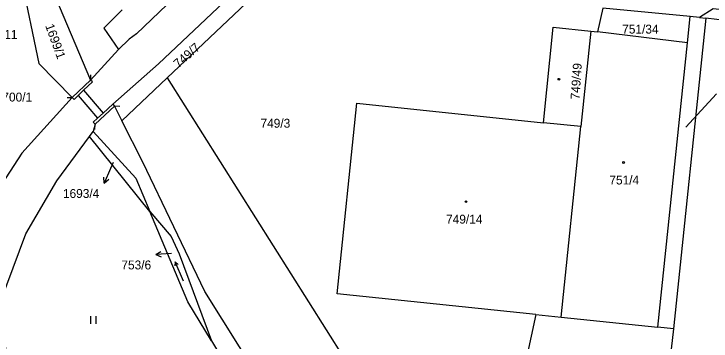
# Model space of a CAD drawing. Extents: x -756746 to -753363, y -1166406 to -1161727.
# Drawn here: x -755835.6 to -755702.4, y -1163467 to -1163404.5 of the extents above; entities that cross this region are included whole.
import ezdxf

# ---------------------------------------------------------------- set-up
doc = ezdxf.new("R2010")
doc.units = 0
for name, color, linetype in [('Hranice parcel', 7, 'Continuous'), ('Parcelní čísla', 7, 'Continuous'), ('Pop  PČ popisy', 7, 'Continuous'), ('Vnitřní kresba', 7, 'Continuous'), ('Značky budov', 7, 'Continuous'), ('Značky kultur', 7, 'Continuous')]:
    doc.layers.add(name, color=color, linetype=linetype)

msp = doc.modelspace()

# ---------------------------------------------------------------- linework, layer by layer
at = {"layer": 'Hranice parcel'}
for p, q in [((-755742.71, -1163341.57), (-755812.13, -1163408.31)), ((-755829.83, -1163396.16), (-755820.94, -1163417.12)), ((-755785.81, -1163397.29), (-755806.27, -1163416.68)), ((-755723.07, -1163403.39), (-755724.06, -1163407.94)), ((-755706.33, -1163405.02), (-755723.07, -1163403.39)), ((-755703.35, -1163405.33), (-755709.56, -1163464.61)), ((-755706.85, -1163410), (-755706.33, -1163405.02)), ((-755704.55, -1163405.19), (-755706.33, -1163405.02)), ((-755704.55, -1163405.19), (-755703.35, -1163405.33)), ((-755672.48, -1163408.81), (-755703.35, -1163405.33)), ((-755725.36, -1163407.78), (-755727.25, -1163426.01)), ((-755725.36, -1163407.78), (-755724.06, -1163407.94)), ((-755706.85, -1163410), (-755724.06, -1163407.94)), ((-755712.54, -1163464.3), (-755706.85, -1163410)), ((-755815.6, -1163411.29), (-755820.94, -1163417.12)), ((-755814.95, -1163424.91), (-755806.27, -1163416.68)), ((-755806.27, -1163416.68), (-755760.9, -1163488.62)), ((-755820.94, -1163417.12), (-755824.44, -1163420.45)), ((-755816.69, -1163421.76), (-755816.35, -1163422.13)), ((-755816.35, -1163422.13), (-755814.95, -1163424.91)), ((-755810.95, -1163432.79), (-755814.95, -1163424.91)), ((-755727.25, -1163426.01), (-755734.4, -1163425.27)), ((-755731.03, -1163462.4), (-755727.25, -1163426.01)), ((-755821.15, -1163427.9), (-755820.47, -1163426.97)), ((-755809.61, -1163442.21), (-755821.15, -1163427.9)), ((-755735.82, -1163461.91), (-755744.8, -1163503.11)), ((-755735.82, -1163461.91), (-755731.03, -1163462.4)), ((-755731.03, -1163462.4), (-755712.54, -1163464.3)), ((-755709.56, -1163464.61), (-755712.54, -1163464.3)), ((-755709.56, -1163464.61), (-755710.54, -1163473.49)), ((-755797.81, -1163466.96), (-755796.84, -1163468.54))]:
    msp.add_line(p, q, dxfattribs=at)
for points in [[(-755845.76, -1163380.59), (-755844.32, -1163386.2), (-755834.19, -1163397.74), (-755830.83, -1163413.97), (-755824.44, -1163420.45)], [(-755789.84, -1163396.89), (-755807.93, -1163414.04), (-755816.69, -1163421.76)], [(-755814.89, -1163403.75), (-755818.4, -1163407.21), (-755815.6, -1163411.29)], [(-755672.48, -1163408.81), (-755672.32, -1163406.62), (-755701.93, -1163403.51), (-755704.55, -1163405.19)], [(-755734.4, -1163425.27), (-755732.51, -1163407.05), (-755725.36, -1163407.78)], [(-755812.13, -1163408.31), (-755813.56, -1163409.35), (-755815.6, -1163411.29)], [(-755824.44, -1163420.45), (-755834.07, -1163431.12), (-755841.79, -1163442.86)], [(-755735.82, -1163461.91), (-755773.81, -1163457.98), (-755770.04, -1163421.57), (-755734.4, -1163425.27)], [(-755816.35, -1163422.13), (-755820.08, -1163425.55), (-755820.47, -1163426.97)], [(-755820.47, -1163426.97), (-755812.27, -1163435.85), (-755809.61, -1163442.21)], [(-755831.81, -1163512.4), (-755832.93, -1163503.47), (-755834.43, -1163491.74), (-755838.13, -1163459.47), (-755833.29, -1163446.5), (-755827.37, -1163436.35), (-755821.15, -1163427.9)], [(-755785.87, -1163478.66), (-755799.12, -1163457.5), (-755810.95, -1163432.79)], [(-755809.61, -1163442.21), (-755805.56, -1163447.01), (-755804, -1163450.34), (-755797.81, -1163466.96)], [(-755797.81, -1163466.96), (-755802.38, -1163459.47), (-755809.61, -1163442.21)]]:
    msp.add_lwpolyline(points, dxfattribs=at)
at = {"layer": 'Pop  PČ popisy'}
for p, q in [((-755707.18, -1163426.13), (-755701.32, -1163419.77)), ((-755817.14, -1163434.03), (-755818.31, -1163436.79)), ((-755816.64, -1163432.86), (-755817.14, -1163434.03)), ((-755818.31, -1163436.79), (-755818.38, -1163435.68)), ((-755818.31, -1163436.79), (-755817.46, -1163436.07)), ((-755808.46, -1163450.42), (-755807.48, -1163449.86)), ((-755805.46, -1163450.26), (-755808.46, -1163450.42)), ((-755808.46, -1163450.42), (-755807.43, -1163450.86))]:
    msp.add_line(p, q, dxfattribs=at)
at = {"layer": 'Vnitřní kresba'}
for p, q in [((-755820.92, -1163416.12), (-755820.94, -1163417.12)), ((-755822.28, -1163419.08), (-755820.6, -1163417.48)), ((-755820.6, -1163417.48), (-755820.94, -1163417.12)), ((-755823.3, -1163420.05), (-755822.28, -1163419.08)), ((-755822.28, -1163419.08), (-755818.55, -1163423.47)), ((-755825.44, -1163420.43), (-755824.44, -1163420.45)), ((-755824.44, -1163420.45), (-755824.09, -1163420.81)), ((-755824.09, -1163420.81), (-755823.3, -1163420.05)), ((-755823.3, -1163420.05), (-755819.6, -1163424.42)), ((-755818.55, -1163423.47), (-755816.69, -1163421.76)), ((-755815.35, -1163422.18), (-755816.35, -1163422.13)), ((-755820.42, -1163425.18), (-755819.6, -1163424.42)), ((-755819.6, -1163424.42), (-755818.55, -1163423.47)), ((-755820.08, -1163425.55), (-755820.42, -1163425.18)), ((-755820.13, -1163426.55), (-755820.08, -1163425.55))]:
    msp.add_line(p, q, dxfattribs=at)
at = {"layer": 'Značky budov'}
for centre in [(-755731.43, -1163416.98), (-755719.07, -1163432.88), (-755749.19, -1163440.35)]:
    msp.add_circle(centre, 0.175, dxfattribs=at)
at = {"layer": 'Značky kultur'}
for p, q in [((-755804.8, -1163451.87), (-755804.84, -1163452.61)), ((-755803.16, -1163455.54), (-755804.8, -1163451.87)), ((-755804.8, -1163451.87), (-755804.22, -1163452.33)), ((-755820.88, -1163463.69), (-755820.88, -1163462.19)), ((-755819.88, -1163463.69), (-755819.88, -1163462.19))]:
    msp.add_line(p, q, dxfattribs=at)

# ---------------------------------------------------------------- texts
at = {"layer": 'Parcelní čísla'}
for s, p in [('1700/11', (-755843.13, -1163409.26)), ('751/34', (-755719.34, -1163408.25)), ('1700/1', (-755839.06, -1163421.23)), ('749/3', (-755788.46, -1163426.23)), ('751/4', (-755721.79, -1163437.07)), ('1693/4', (-755826.22, -1163439.64)), ('749/14', (-755753, -1163444.55)), ('753/6', (-755815.05, -1163453.29))]:
    msp.add_text(s, height=1.7, dxfattribs=at).set_placement(p)
for s, rotation, p in [('1699/1', 290, (-755829.63, -1163406.75)), ('749/7', 41, (-755804.16, -1163414.91)), ('749/49', 86, (-755727.52, -1163420.89))]:
    msp.add_text(s, height=1.7, rotation=rotation, dxfattribs=at).set_placement(p)

doc.saveas('drawing.dxf')
